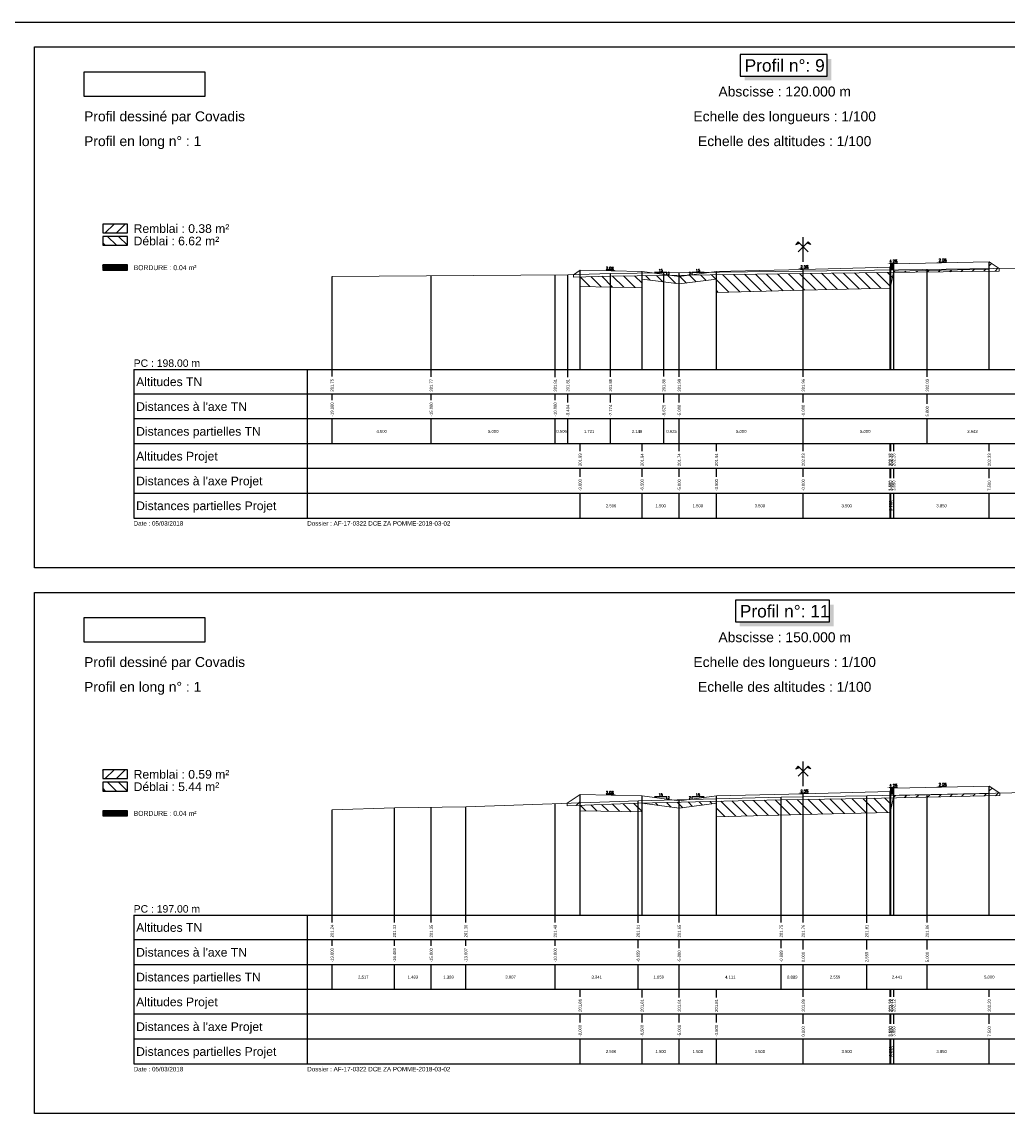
# Model space of a CAD drawing. Extents: x 1616800 to 1632437, y 2248456 to 2251974.
# Tile 362 of 399: x 1622185 to 1622582, y 2250229 to 2250674. Entities that reach past the tile are written whole.
import ezdxf
from ezdxf.enums import TextEntityAlignment as Align

# ---------------------------------------------------------------- set-up
doc = ezdxf.new("R2010")
doc.units = 0
doc.header["$LTSCALE"] = 2
doc.header["$PDMODE"] = 3
doc.header["$PDSIZE"] = 0.2
doc.layers.get('0').update_dxf_attribs({"linetype": 'CONTINUOUS'})
doc.layers.get('Defpoints').update_dxf_attribs({"linetype": 'CONTINUOUS'})
for name, color, linetype in [('Covadis - Logo - Texte noir sur fond blanc', 7, 'CONTINUOUS'), ('X-PAP-PL_PT_1_Basse', 7, 'CONTINUOUS'), ('X-PAP-PL_PT_1_Bordure_T2', 7, 'CONTINUOUS'), ('X-PAP-PL_PT_1_Construction', 7, 'CONTINUOUS'), ('X-PAP-PL_PT_1_CotationsPentes', 7, 'CONTINUOUS'), ('X-PAP-PL_PT_1_FF', 7, 'CONTINUOUS'), ('X-PAP-PL_PT_1_Hachures', 7, 'CONTINUOUS'), ('X-PAP-PL_PT_1_Logo', 7, 'CONTINUOUS'), ('X-PAP-PL_PT_1_MiseEnPage', 7, 'CONTINUOUS'), ('X-PAP-PL_PT_1_Ombrage', 7, 'CONTINUOUS'), ('X-PAP-PL_PT_1_PR', 7, 'CONTINUOUS'), ('X-PAP-PL_PT_1_Rappel', 7, 'CONTINUOUS'), ('X-PAP-PL_PT_1_Talus', 7, 'CONTINUOUS'), ('X-PAP-PL_PT_1_Textes', 7, 'CONTINUOUS'), ('X-PAP-PL_PT_1_TN', 7, 'CONTINUOUS'), ('X-PAP-PL_PT_1_TN décapé', 7, 'CONTINUOUS')]:
    doc.layers.add(name, color=color, linetype=linetype)
doc.styles.add('Arial', font='ARIALN.TTF')
doc.styles.add('ARIAL-GRAS', font='arial.ttf')
doc.styles.add('COVA_COTATION', font='txt.shx')
doc.dimstyles.new('COVA_FLECHE0', dxfattribs={"dimtxt": 1, "dimasz": 1, "dimexe": 1, "dimexo": 0.625, "dimgap": 0.3, "dimtad": 1, "dimdec": 3, "dimzin": 0, "dimdsep": 46, "dimtxsty": 'COVA_COTATION', "dimblk2": 'NONE', "dimsah": 1, "dimcen": 0.09, "dimse1": 1, "dimse2": 1, "dimclrd": 7, "dimclrt": 7, "dimadec": 0, "dimazin": 0, "dimtfac": 1, "dimtdec": 4, "dimtofl": 0, "dimtmove": 2, "dimatfit": 3, "dimfxl": 1, "dimtolj": 1, "dimtzin": 0, "dimarcsym": 0})
picture_1 = doc.add_image_def('image1.jpg', size_in_pixel=(1430, 294))

# ---------------------------------------------------------------- blocks, each defined once
blk = doc.blocks.new('CovPrTrAxe')
blk.add_line((0, 0), (0, 1))
for points in [[(0.2, 0.4), (-0.2, 0.8), (-0.3, 0.7), (-0.15, 0.75)], [(-0.2, 0.4), (0.2, 0.8), (0.3, 0.7), (0.15, 0.75)]]:
    blk.add_lwpolyline(points)
blk = doc.blocks.new('*D398')
at = {"layer": 'Defpoints', "color": 0, "transparency": 16777216}
for p in [(1622420.01, 2250573.78), (1622420.02, 2250574.08), (1622424.04, 2250573.7)]:
    blk.add_point(p, dxfattribs=at)
at = {"layer": 'X-PAP-PL_PT_1_CotationsPentes', "color": 7, "lineweight": -2, "transparency": 16777216}
blk.add_line((1622423.05, 2250574.02), (1622420.02, 2250574.08), dxfattribs=at)
at = {"layer": 'X-PAP-PL_PT_1_CotationsPentes', "color": 7, "transparency": 16777216}
blk.add_solid([(1622423.05, 2250574.19), (1622423.05, 2250573.86), (1622424.05, 2250574)], dxfattribs=at)
at = {"layer": 'X-PAP-PL_PT_1_CotationsPentes', "color": 7, "transparency": 16777216, "insert": (1622421.55, 2250574.85), "char_height": 1, "attachment_point": 5, "rotation": 358.8542, "style": 'COVA_COTATION'}
blk.add_mtext('\\A1;2.0%', dxfattribs=at)
blk = doc.blocks.new('_None')
blk = doc.blocks.new('*D399')
at = {"layer": 'Defpoints', "color": 0, "transparency": 16777216}
for p in [(1622497.43, 2250574.32), (1622501.62, 2250574.72), (1622501.63, 2250574.42)]:
    blk.add_point(p, dxfattribs=at)
at = {"layer": 'X-PAP-PL_PT_1_CotationsPentes', "color": 7, "lineweight": -2, "transparency": 16777216}
blk.add_line((1622498.42, 2250574.64), (1622501.62, 2250574.72), dxfattribs=at)
at = {"layer": 'X-PAP-PL_PT_1_CotationsPentes', "color": 7, "transparency": 16777216}
blk.add_solid([(1622498.42, 2250574.81), (1622498.43, 2250574.47), (1622497.42, 2250574.62)], dxfattribs=at)
at = {"layer": 'X-PAP-PL_PT_1_CotationsPentes', "color": 7, "transparency": 16777216, "insert": (1622500, 2250575.48), "char_height": 1, "attachment_point": 5, "rotation": 1.4321, "style": 'COVA_COTATION'}
blk.add_mtext('\\A1;2.5%', dxfattribs=at)
blk = doc.blocks.new('*D400')
at = {"layer": 'Defpoints', "color": 0, "transparency": 16777216}
for p in [(1622533.33, 2250576.53), (1622537.51, 2250577.01), (1622537.53, 2250576.71)]:
    blk.add_point(p, dxfattribs=at)
at = {"layer": 'X-PAP-PL_PT_1_CotationsPentes', "color": 7, "lineweight": -2, "transparency": 16777216}
blk.add_line((1622534.32, 2250576.87), (1622537.51, 2250577.01), dxfattribs=at)
at = {"layer": 'X-PAP-PL_PT_1_CotationsPentes', "color": 7, "transparency": 16777216}
blk.add_solid([(1622534.31, 2250577.04), (1622534.32, 2250576.71), (1622533.32, 2250576.83)], dxfattribs=at)
at = {"layer": 'X-PAP-PL_PT_1_CotationsPentes', "color": 7, "transparency": 16777216, "insert": (1622535.88, 2250577.74), "char_height": 1, "attachment_point": 5, "rotation": 2.3859, "style": 'COVA_COTATION'}
blk.add_mtext('\\A1;4.2%', dxfattribs=at)
blk = doc.blocks.new('*D401')
at = {"layer": 'Defpoints', "color": 0, "transparency": 16777216}
for p in [(1622553.26, 2250576.99), (1622557.29, 2250577.37), (1622557.29, 2250577.07)]:
    blk.add_point(p, dxfattribs=at)
at = {"layer": 'X-PAP-PL_PT_1_CotationsPentes', "color": 7, "lineweight": -2, "transparency": 16777216}
blk.add_line((1622554.26, 2250577.31), (1622557.29, 2250577.37), dxfattribs=at)
at = {"layer": 'X-PAP-PL_PT_1_CotationsPentes', "color": 7, "transparency": 16777216}
blk.add_solid([(1622554.25, 2250577.47), (1622554.26, 2250577.14), (1622553.26, 2250577.29)], dxfattribs=at)
at = {"layer": 'X-PAP-PL_PT_1_CotationsPentes', "color": 7, "transparency": 16777216, "insert": (1622555.76, 2250578.14), "char_height": 1, "attachment_point": 5, "rotation": 1.1458, "style": 'COVA_COTATION'}
blk.add_mtext('\\A1;2.0%', dxfattribs=at)
blk = doc.blocks.new('*D406')
at = {"layer": 'Defpoints', "color": 0, "transparency": 16777216}
for p in [(1622420.01, 2250362.42), (1622420.02, 2250362.72), (1622424.04, 2250362.34)]:
    blk.add_point(p, dxfattribs=at)
at = {"layer": 'X-PAP-PL_PT_1_CotationsPentes', "color": 7, "lineweight": -2, "transparency": 16777216}
blk.add_line((1622423.05, 2250362.66), (1622420.02, 2250362.72), dxfattribs=at)
at = {"layer": 'X-PAP-PL_PT_1_CotationsPentes', "color": 7, "transparency": 16777216}
blk.add_solid([(1622423.05, 2250362.83), (1622423.05, 2250362.49), (1622424.05, 2250362.64)], dxfattribs=at)
at = {"layer": 'X-PAP-PL_PT_1_CotationsPentes', "color": 7, "transparency": 16777216, "insert": (1622421.55, 2250363.49), "char_height": 1, "attachment_point": 5, "rotation": 358.8542, "style": 'COVA_COTATION'}
blk.add_mtext('\\A1;2.0%', dxfattribs=at)
blk = doc.blocks.new('*D407')
at = {"layer": 'Defpoints', "color": 0, "transparency": 16777216}
for p in [(1622497.43, 2250362.95), (1622501.62, 2250363.36), (1622501.63, 2250363.06)]:
    blk.add_point(p, dxfattribs=at)
at = {"layer": 'X-PAP-PL_PT_1_CotationsPentes', "color": 7, "lineweight": -2, "transparency": 16777216}
blk.add_line((1622498.42, 2250363.28), (1622501.62, 2250363.36), dxfattribs=at)
at = {"layer": 'X-PAP-PL_PT_1_CotationsPentes', "color": 7, "transparency": 16777216}
blk.add_solid([(1622498.42, 2250363.44), (1622498.43, 2250363.11), (1622497.42, 2250363.25)], dxfattribs=at)
at = {"layer": 'X-PAP-PL_PT_1_CotationsPentes', "color": 7, "transparency": 16777216, "insert": (1622500, 2250364.12), "char_height": 1, "attachment_point": 5, "rotation": 1.4321, "style": 'COVA_COTATION'}
blk.add_mtext('\\A1;2.5%', dxfattribs=at)
blk = doc.blocks.new('*D408')
at = {"layer": 'Defpoints', "color": 0, "transparency": 16777216}
for p in [(1622533.33, 2250365.17), (1622537.51, 2250365.64), (1622537.53, 2250365.34)]:
    blk.add_point(p, dxfattribs=at)
at = {"layer": 'X-PAP-PL_PT_1_CotationsPentes', "color": 7, "lineweight": -2, "transparency": 16777216}
blk.add_line((1622534.32, 2250365.51), (1622537.51, 2250365.64), dxfattribs=at)
at = {"layer": 'X-PAP-PL_PT_1_CotationsPentes', "color": 7, "transparency": 16777216}
blk.add_solid([(1622534.31, 2250365.67), (1622534.32, 2250365.34), (1622533.32, 2250365.47)], dxfattribs=at)
at = {"layer": 'X-PAP-PL_PT_1_CotationsPentes', "color": 7, "transparency": 16777216, "insert": (1622535.88, 2250366.37), "char_height": 1, "attachment_point": 5, "rotation": 2.3859, "style": 'COVA_COTATION'}
blk.add_mtext('\\A1;4.2%', dxfattribs=at)
blk = doc.blocks.new('*D409')
at = {"layer": 'Defpoints', "color": 0, "transparency": 16777216}
for p in [(1622553.26, 2250365.62), (1622557.29, 2250366), (1622557.29, 2250365.7)]:
    blk.add_point(p, dxfattribs=at)
at = {"layer": 'X-PAP-PL_PT_1_CotationsPentes', "color": 7, "lineweight": -2, "transparency": 16777216}
blk.add_line((1622554.26, 2250365.94), (1622557.29, 2250366), dxfattribs=at)
at = {"layer": 'X-PAP-PL_PT_1_CotationsPentes', "color": 7, "transparency": 16777216}
blk.add_solid([(1622554.25, 2250366.11), (1622554.26, 2250365.78), (1622553.26, 2250365.92)], dxfattribs=at)
at = {"layer": 'X-PAP-PL_PT_1_CotationsPentes', "color": 7, "transparency": 16777216, "insert": (1622555.76, 2250366.77), "char_height": 1, "attachment_point": 5, "rotation": 1.1458, "style": 'COVA_COTATION'}
blk.add_mtext('\\A1;2.0%', dxfattribs=at)
blk = doc.blocks.new('CovLogo')
at = {"layer": 'Covadis - Logo - Texte noir sur fond blanc'}
image = blk.add_image(picture_1, insert=(0, 0), size_in_units=(4.864, 1), dxfattribs=at)

msp = doc.modelspace()

# ---------------------------------------------------------------- hatches: boundary and pattern name
at = {"layer": 'X-PAP-PL_PT_1_Hachures'}
h = msp.add_hatch(dxfattribs=at)
h.set_pattern_fill('ANSI31', color=1, style=0)
h.set_pattern_definition([(45, (1622227.028, 2250589.071), (-2.2451, 2.2451), [])])
h.paths.add_polyline_path([(1622227.028, 2250589.0711), (1622227.028, 2250592.6475), (1622217.028, 2250592.6475), (1622217.028, 2250589.0711)])
h = msp.add_hatch(dxfattribs=at)
h.set_pattern_fill('ANSI31', color=6, angle=90, style=0)
h.set_pattern_definition([(135, (1622227.028, 2250584.071), (-2.2451, -2.2451), [])])
h.paths.add_polyline_path([(1622227.028, 2250584.0711), (1622227.028, 2250587.6499), (1622217.028, 2250587.6499), (1622217.028, 2250584.0711)])
h = msp.add_hatch(dxfattribs=at)
h.set_pattern_fill('_U', scale=0.2, angle=45.000009, style=0, pattern_type=0)
h.set_pattern_definition([(45, (1622227.028, 2250574.0711), (-0.1414214, 0.1414213), [])])
h.paths.add_polyline_path([(1622227.028, 2250574.0711), (1622227.028, 2250576.1407), (1622217.028, 2250576.1407), (1622217.028, 2250574.0711)])
h = msp.add_hatch(dxfattribs=at)
h.set_pattern_fill('_U', scale=0.2, angle=45.000009, style=0, pattern_type=0)
h.set_pattern_definition([(45.00001, (1622189.528, 2250664.0711), (-0.14142138, 0.14142133), [])])
h.paths.add_polyline_path([(1622534.828, 2250576.5929), (1622534.528, 2250575.2429), (1622534.528, 2250574.1429), (1622536.028, 2250574.1429), (1622536.028, 2250576.6429)])
h = msp.add_hatch(dxfattribs=at)
h.set_pattern_fill('ANSI31', color=1, style=0)
h.set_pattern_definition([(45, (1622535.9226, 2250573.1653), (-2.24506, 2.24506), [])])
h.paths.add_polyline_path([(1622535.9226, 2250573.1653), (1622578.5759, 2250573.7143), (1622578.5759, 2250574.7143), (1622574.528, 2250577.4129), (1622574.528, 2250574.4129), (1622536.028, 2250573.6429)])
h = msp.add_hatch(dxfattribs=at)
h.set_pattern_fill('ANSI31', color=1, style=0)
h.set_pattern_definition([(45, (1622406.8988, 2250572.24), (-2.245, 2.245), [])])
h.paths.add_polyline_path([(1622406.8988, 2250572.2401), (1622406.8988, 2250571.2401), (1622409.528, 2250571.3198), (1622409.528, 2250573.9929)])
h = msp.add_hatch(dxfattribs=at)
h.set_pattern_fill('ANSI31', color=6, angle=90, style=0)
h.set_pattern_definition([(135, (1622409.528, 2250571.3198), (-2.245064, -2.245064), [])])
h.paths.add_polyline_path([(1622409.528, 2250571.3198), (1622421.7921, 2250571.6918), (1622443.2759, 2250571.9727), (1622499.528, 2250572.6968), (1622535.9226, 2250573.1653), (1622534.528, 2250566.8429), (1622499.528, 2250565.9679), (1622464.528, 2250565.0929), (1622464.528, 2250570.4929), (1622449.528, 2250568.4929), (1622434.528, 2250570.4929), (1622434.528, 2250566.9929), (1622409.528, 2250567.4929)])
h = msp.add_hatch(dxfattribs=at)
h.set_pattern_fill('ANSI31', color=1, style=0)
h.set_pattern_definition([(45, (1622227.028, 2250369.071), (-2.2451, 2.2451), [])])
h.paths.add_polyline_path([(1622227.028, 2250369.0711), (1622227.028, 2250372.6451), (1622217.028, 2250372.6451), (1622217.028, 2250369.0711)])
h = msp.add_hatch(dxfattribs=at)
h.set_pattern_fill('ANSI31', color=6, angle=90, style=0)
h.set_pattern_definition([(135, (1622227.028, 2250364.071), (-2.2451, -2.2451), [])])
h.paths.add_polyline_path([(1622227.028, 2250364.0711), (1622227.028, 2250367.6499), (1622217.028, 2250367.6499), (1622217.028, 2250364.0711)])
h = msp.add_hatch(dxfattribs=at)
h.set_pattern_fill('_U', scale=0.2, angle=45.000009, style=0, pattern_type=0)
h.set_pattern_definition([(45.00001, (1622189.528, 2250444.0711), (-0.14142138, 0.14142133), [])])
h.paths.add_polyline_path([(1622534.828, 2250365.229), (1622534.528, 2250363.879), (1622534.528, 2250362.779), (1622536.028, 2250362.779), (1622536.028, 2250365.279)])
h = msp.add_hatch(dxfattribs=at)
h.set_pattern_fill('ANSI31', color=1, style=0)
h.set_pattern_definition([(45, (1622535.8238, 2250361.3533), (-2.24506, 2.24506), [])])
h.paths.add_polyline_path([(1622535.8238, 2250361.3533), (1622578.7463, 2250362.2368), (1622578.7463, 2250363.2368), (1622574.528, 2250366.049), (1622574.528, 2250363.049), (1622536.028, 2250362.279)])
h = msp.add_hatch(dxfattribs=at)
h.set_pattern_fill('ANSI31', color=1, style=0)
h.set_pattern_definition([(45, (1622404.314, 2250359.153), (-2.245, 2.245), [])])
h.paths.add_polyline_path([(1622404.3142, 2250359.1531), (1622404.3142, 2250358.1531), (1622409.528, 2250358.3392), (1622409.528, 2250362.629)])
h = msp.add_hatch(dxfattribs=at)
h.set_pattern_fill('ANSI31', color=6, angle=90, style=0)
h.set_pattern_definition([(135, (1622409.528, 2250358.3392), (-2.245064, -2.245064), [])])
h.paths.add_polyline_path([(1622409.528, 2250358.3392), (1622432.942, 2250359.1749), (1622490.6347, 2250360.554), (1622499.528, 2250360.7033), (1622525.1151, 2250361.1329), (1622535.8238, 2250361.3533), (1622534.528, 2250355.479), (1622499.528, 2250354.604), (1622464.528, 2250353.729), (1622464.528, 2250359.129), (1622449.528, 2250357.129), (1622434.528, 2250359.129), (1622434.528, 2250355.629), (1622409.528, 2250356.129)])
h = msp.add_hatch(dxfattribs=at)
h.set_pattern_fill('_U', scale=0.2, angle=45.000009, style=0, pattern_type=0)
h.set_pattern_definition([(45, (1622227.028, 2250354.0711), (-0.1414214, 0.1414213), [])])
h.paths.add_polyline_path([(1622227.028, 2250354.0711), (1622227.028, 2250356.1407), (1622217.028, 2250356.1407), (1622217.028, 2250354.0711)])

# ---------------------------------------------------------------- linework, layer by layer
at = {"layer": 'X-PAP-PL_PT_1_Basse', "color": 7, "linetype": 'Continuous', "lineweight": 0, "flags": 128}
for points in [[(1622406.8988, 2250572.2401), (1622409.528, 2250573.9929), (1622409.528, 2250567.4929), (1622434.528, 2250566.9929), (1622434.528, 2250570.4929), (1622449.528, 2250568.4929), (1622464.528, 2250570.4929), (1622464.528, 2250565.0929), (1622499.528, 2250565.9679), (1622534.528, 2250566.8429), (1622536.028, 2250573.6429), (1622574.528, 2250574.4129), (1622574.528, 2250577.4129), (1622578.5759, 2250574.7143)], [(1622404.3142, 2250359.1531), (1622409.528, 2250362.629), (1622409.528, 2250356.129), (1622434.528, 2250355.629), (1622434.528, 2250359.129), (1622449.528, 2250357.129), (1622464.528, 2250359.129), (1622464.528, 2250353.729), (1622499.528, 2250354.604), (1622534.528, 2250355.479), (1622536.028, 2250362.279), (1622574.528, 2250363.049), (1622574.528, 2250366.049), (1622578.7463, 2250363.2368)]]:
    msp.add_lwpolyline(points, dxfattribs=at)
at = {"layer": 'X-PAP-PL_PT_1_Bordure_T2', "color": 4, "linetype": 'Continuous', "lineweight": 0, "flags": 128}
for points in [[(1622534.528, 2250575.2429), (1622534.528, 2250574.1429), (1622536.028, 2250574.1429), (1622536.028, 2250576.6429)], [(1622534.528, 2250363.879), (1622534.528, 2250362.779), (1622536.028, 2250362.779), (1622536.028, 2250365.279)]]:
    msp.add_lwpolyline(points, dxfattribs=at)
at = {"layer": 'X-PAP-PL_PT_1_Construction'}
for p, q in [((1622229.528, 2250534.0711), (1622684.528, 2250534.0711)), ((1622229.528, 2250534.0711), (1622229.528, 2250474.0711)), ((1622299.528, 2250534.0711), (1622299.528, 2250474.0711)), ((1622684.528, 2250524.0711), (1622229.528, 2250524.0711)), ((1622684.528, 2250514.0711), (1622229.528, 2250514.0711)), ((1622684.528, 2250504.0711), (1622229.528, 2250504.0711)), ((1622684.528, 2250494.0711), (1622229.528, 2250494.0711)), ((1622684.528, 2250484.0711), (1622229.528, 2250484.0711)), ((1622229.528, 2250474.0711), (1622684.528, 2250474.0711)), ((1622229.528, 2250314.0711), (1622684.528, 2250314.0711)), ((1622229.528, 2250314.0711), (1622229.528, 2250254.0711)), ((1622299.528, 2250314.0711), (1622299.528, 2250254.0711)), ((1622684.528, 2250304.0711), (1622229.528, 2250304.0711)), ((1622684.528, 2250294.0711), (1622229.528, 2250294.0711)), ((1622684.528, 2250284.0711), (1622229.528, 2250284.0711)), ((1622684.528, 2250274.0711), (1622229.528, 2250274.0711)), ((1622684.528, 2250264.0711), (1622229.528, 2250264.0711)), ((1622229.528, 2250254.0711), (1622684.528, 2250254.0711))]:
    msp.add_line(p, q, dxfattribs=at)
at = {"layer": 'X-PAP-PL_PT_1_Construction', "color": 95}
for p, q in [((1622309.528, 2250531.1314), (1622309.528, 2250534.0711)), ((1622349.528, 2250531.1224), (1622349.528, 2250534.0711)), ((1622399.528, 2250530.8907), (1622399.528, 2250534.0711)), ((1622404.5844, 2250530.8907), (1622404.5844, 2250534.0711)), ((1622421.7921, 2250531.1216), (1622421.7921, 2250534.0711)), ((1622443.2759, 2250531.1248), (1622443.2759, 2250534.0711)), ((1622449.528, 2250531.1183), (1622449.528, 2250534.0711)), ((1622499.528, 2250531.1216), (1622499.528, 2250534.0711)), ((1622549.528, 2250531.1224), (1622549.528, 2250534.0711)), ((1622309.528, 2250521.6766), (1622309.528, 2250524.0711)), ((1622349.528, 2250521.6766), (1622349.528, 2250524.0711)), ((1622399.528, 2250521.6766), (1622399.528, 2250524.0711)), ((1622404.5844, 2250520.7434), (1622404.5844, 2250524.0711)), ((1622421.7921, 2250520.7434), (1622421.7921, 2250524.0711)), ((1622443.2759, 2250520.7573), (1622443.2759, 2250524.0711)), ((1622449.528, 2250520.7442), (1622449.528, 2250524.0711)), ((1622499.528, 2250520.7442), (1622499.528, 2250524.0711)), ((1622549.528, 2250520.186), (1622549.528, 2250524.0711)), ((1622309.528, 2250504.0711), (1622309.528, 2250514.0711)), ((1622349.528, 2250504.0711), (1622349.528, 2250514.0711)), ((1622399.528, 2250504.0711), (1622399.528, 2250514.0711)), ((1622404.5844, 2250504.0711), (1622404.5844, 2250514.0711)), ((1622421.7921, 2250504.0711), (1622421.7921, 2250514.0711)), ((1622443.2759, 2250504.0711), (1622443.2759, 2250514.0711)), ((1622449.528, 2250504.0711), (1622449.528, 2250514.0711)), ((1622499.528, 2250504.0711), (1622499.528, 2250514.0711)), ((1622549.528, 2250504.0711), (1622549.528, 2250514.0711)), ((1622309.528, 2250311.1175), (1622309.528, 2250314.0711)), ((1622334.6958, 2250311.1224), (1622334.6958, 2250314.0711)), ((1622349.528, 2250311.1314), (1622349.528, 2250314.0711)), ((1622363.4576, 2250311.1216), (1622363.4576, 2250314.0711)), ((1622399.528, 2250311.1248), (1622399.528, 2250314.0711)), ((1622432.942, 2250310.8907), (1622432.942, 2250314.0711)), ((1622449.528, 2250311.1314), (1622449.528, 2250314.0711)), ((1622490.6347, 2250311.1314), (1622490.6347, 2250314.0711)), ((1622499.528, 2250311.1216), (1622499.528, 2250314.0711)), ((1622525.1151, 2250310.8907), (1622525.1151, 2250314.0711)), ((1622549.528, 2250311.1216), (1622549.528, 2250314.0711)), ((1622309.528, 2250301.6766), (1622309.528, 2250304.0711)), ((1622334.6958, 2250301.6806), (1622334.6958, 2250304.0711)), ((1622349.528, 2250301.6766), (1622349.528, 2250304.0711)), ((1622363.4576, 2250301.6806), (1622363.4576, 2250304.0711)), ((1622399.528, 2250301.6766), (1622399.528, 2250304.0711)), ((1622432.942, 2250300.7508), (1622432.942, 2250304.0711)), ((1622449.528, 2250300.7442), (1622449.528, 2250304.0711)), ((1622490.6347, 2250300.7508), (1622490.6347, 2250304.0711)), ((1622499.528, 2250300.186), (1622499.528, 2250304.0711)), ((1622525.1151, 2250300.1925), (1622525.1151, 2250304.0711)), ((1622549.528, 2250300.186), (1622549.528, 2250304.0711)), ((1622309.528, 2250284.0711), (1622309.528, 2250294.0711)), ((1622334.6958, 2250284.0711), (1622334.6958, 2250294.0711)), ((1622349.528, 2250284.0711), (1622349.528, 2250294.0711)), ((1622363.4576, 2250284.0711), (1622363.4576, 2250294.0711)), ((1622399.528, 2250284.0711), (1622399.528, 2250294.0711)), ((1622432.942, 2250284.0711), (1622432.942, 2250294.0711)), ((1622449.528, 2250284.0711), (1622449.528, 2250294.0711)), ((1622490.6347, 2250284.0711), (1622490.6347, 2250294.0711)), ((1622499.528, 2250284.0711), (1622499.528, 2250294.0711)), ((1622525.1151, 2250284.0711), (1622525.1151, 2250294.0711)), ((1622549.528, 2250284.0711), (1622549.528, 2250294.0711))]:
    msp.add_line(p, q, dxfattribs=at)
at = {"layer": 'X-PAP-PL_PT_1_Construction', "color": 1}
for p, q in [((1622409.528, 2250501.1248), (1622409.528, 2250504.0711)), ((1622434.528, 2250501.1175), (1622434.528, 2250504.0711)), ((1622449.528, 2250501.1175), (1622449.528, 2250504.0711)), ((1622464.528, 2250501.1175), (1622464.528, 2250504.0711)), ((1622499.528, 2250501.1224), (1622499.528, 2250504.0711)), ((1622534.528, 2250501.1101), (1622534.528, 2250504.0711)), ((1622534.828, 2250501.1314), (1622534.828, 2250504.0711)), ((1622536.028, 2250501.1216), (1622536.028, 2250504.0711)), ((1622574.528, 2250501.1224), (1622574.528, 2250504.0711)), ((1622409.528, 2250490.7442), (1622409.528, 2250494.0711)), ((1622434.528, 2250490.7442), (1622434.528, 2250494.0711)), ((1622449.528, 2250490.7442), (1622449.528, 2250494.0711)), ((1622464.528, 2250490.7442), (1622464.528, 2250494.0711)), ((1622499.528, 2250490.7442), (1622499.528, 2250494.0711)), ((1622534.528, 2250490.186), (1622534.528, 2250494.0711)), ((1622534.828, 2250490.186), (1622534.828, 2250494.0711)), ((1622536.028, 2250490.186), (1622536.028, 2250494.0711)), ((1622574.528, 2250490.186), (1622574.528, 2250494.0711)), ((1622409.528, 2250474.0711), (1622409.528, 2250484.0711)), ((1622434.528, 2250474.0711), (1622434.528, 2250484.0711)), ((1622449.528, 2250474.0711), (1622449.528, 2250484.0711)), ((1622464.528, 2250474.0711), (1622464.528, 2250484.0711)), ((1622499.528, 2250474.0711), (1622499.528, 2250484.0711)), ((1622534.528, 2250474.0711), (1622534.528, 2250484.0711)), ((1622534.828, 2250474.0711), (1622534.828, 2250484.0711)), ((1622536.028, 2250474.0711), (1622536.028, 2250484.0711)), ((1622574.528, 2250474.0711), (1622574.528, 2250484.0711)), ((1622409.528, 2250281.1216), (1622409.528, 2250284.0711)), ((1622434.528, 2250280.8907), (1622434.528, 2250284.0711)), ((1622449.528, 2250280.8907), (1622449.528, 2250284.0711)), ((1622464.528, 2250280.8907), (1622464.528, 2250284.0711)), ((1622499.528, 2250281.1248), (1622499.528, 2250284.0711)), ((1622534.528, 2250281.1248), (1622534.528, 2250284.0711)), ((1622534.828, 2250281.1101), (1622534.828, 2250284.0711)), ((1622536.028, 2250281.1101), (1622536.028, 2250284.0711)), ((1622574.528, 2250281.1183), (1622574.528, 2250284.0711)), ((1622409.528, 2250270.7442), (1622409.528, 2250274.0711)), ((1622434.528, 2250270.7442), (1622434.528, 2250274.0711)), ((1622449.528, 2250270.7442), (1622449.528, 2250274.0711)), ((1622464.528, 2250270.7442), (1622464.528, 2250274.0711)), ((1622499.528, 2250270.186), (1622499.528, 2250274.0711)), ((1622534.528, 2250270.186), (1622534.528, 2250274.0711)), ((1622534.828, 2250270.186), (1622534.828, 2250274.0711)), ((1622536.028, 2250270.186), (1622536.028, 2250274.0711)), ((1622574.528, 2250270.186), (1622574.528, 2250274.0711)), ((1622409.528, 2250254.0711), (1622409.528, 2250264.0711)), ((1622434.528, 2250254.0711), (1622434.528, 2250264.0711)), ((1622449.528, 2250254.0711), (1622449.528, 2250264.0711)), ((1622464.528, 2250254.0711), (1622464.528, 2250264.0711)), ((1622499.528, 2250254.0711), (1622499.528, 2250264.0711)), ((1622534.528, 2250254.0711), (1622534.528, 2250264.0711)), ((1622534.828, 2250254.0711), (1622534.828, 2250264.0711)), ((1622536.028, 2250254.0711), (1622536.028, 2250264.0711)), ((1622574.528, 2250254.0711), (1622574.528, 2250264.0711))]:
    msp.add_line(p, q, dxfattribs=at)
at = {"layer": 'X-PAP-PL_PT_1_Construction', "flags": 128}
for points in [[(1622189.528, 2250664.0711), (1622694.528, 2250664.0711), (1622694.528, 2250454.0711), (1622189.528, 2250454.0711)], [(1622189.528, 2250444.0711), (1622694.528, 2250444.0711), (1622694.528, 2250234.0711), (1622189.528, 2250234.0711)]]:
    msp.add_lwpolyline(points, close=True, dxfattribs=at)
for points in [[(1622227.028, 2250589.0711), (1622227.028, 2250592.6475), (1622217.028, 2250592.6475), (1622217.028, 2250589.0711), (1622227.028, 2250589.0711)], [(1622227.028, 2250584.0711), (1622227.028, 2250587.6499), (1622217.028, 2250587.6499), (1622217.028, 2250584.0711), (1622227.028, 2250584.0711)], [(1622227.028, 2250574.0711), (1622227.028, 2250576.1407), (1622217.028, 2250576.1407), (1622217.028, 2250574.0711), (1622227.028, 2250574.0711)], [(1622227.028, 2250369.0711), (1622227.028, 2250372.6451), (1622217.028, 2250372.6451), (1622217.028, 2250369.0711), (1622227.028, 2250369.0711)], [(1622227.028, 2250364.0711), (1622227.028, 2250367.6499), (1622217.028, 2250367.6499), (1622217.028, 2250364.0711), (1622227.028, 2250364.0711)], [(1622227.028, 2250354.0711), (1622227.028, 2250356.1407), (1622217.028, 2250356.1407), (1622217.028, 2250354.0711), (1622227.028, 2250354.0711)]]:
    msp.add_lwpolyline(points, dxfattribs=at)
at = {"layer": 'X-PAP-PL_PT_1_CotationsPentes', "color": 7}
for p, q in [((1622444.528, 2250573.1289), (1622439.528, 2250573.1289)), ((1622444.528, 2250572.4622), (1622444.528, 2250573.1289)), ((1622459.528, 2250573.1289), (1622454.528, 2250573.1289)), ((1622454.528, 2250573.1289), (1622454.528, 2250572.4622)), ((1622444.528, 2250361.765), (1622439.528, 2250361.765)), ((1622444.528, 2250361.0983), (1622444.528, 2250361.765)), ((1622459.528, 2250361.765), (1622454.528, 2250361.765)), ((1622454.528, 2250361.765), (1622454.528, 2250361.0983))]:
    msp.add_line(p, q, dxfattribs=at)
at = {"layer": 'X-PAP-PL_PT_1_FF', "color": 7, "linetype": 'Continuous', "lineweight": 0, "flags": 128}
for points in [[(1622409.528, 2250573.9929), (1622409.528, 2250567.4929), (1622434.528, 2250566.9929), (1622434.528, 2250570.4929), (1622449.528, 2250568.4929), (1622464.528, 2250570.4929), (1622464.528, 2250565.0929), (1622499.528, 2250565.9679), (1622534.528, 2250566.8429), (1622536.028, 2250573.6429), (1622574.528, 2250574.4129), (1622574.528, 2250577.4129)], [(1622409.528, 2250362.629), (1622409.528, 2250356.129), (1622434.528, 2250355.629), (1622434.528, 2250359.129), (1622449.528, 2250357.129), (1622464.528, 2250359.129), (1622464.528, 2250353.729), (1622499.528, 2250354.604), (1622534.528, 2250355.479), (1622536.028, 2250362.279), (1622574.528, 2250363.049), (1622574.528, 2250366.049)]]:
    msp.add_lwpolyline(points, dxfattribs=at)
at = {"layer": 'X-PAP-PL_PT_1_MiseEnPage', "flags": 128}
msp.add_lwpolyline([(1621664.528, 2250674.0711), (1622852.528, 2250674.0711), (1622852.528, 2249834.0711), (1621664.528, 2249834.0711)], close=True, dxfattribs=at)
at = {"layer": 'X-PAP-PL_PT_1_Ombrage', "flags": 128}
for points in [[(1622474.1108, 2250652.3033), (1622509.0993, 2250652.3033), (1622509.0993, 2250661.0094), (1622474.1108, 2250661.0094), (1622474.1108, 2250652.3033)], [(1622472.1685, 2250432.3033), (1622510.0662, 2250432.3033), (1622510.0662, 2250441.006), (1622472.1685, 2250441.006), (1622472.1685, 2250432.3033)]]:
    msp.add_lwpolyline(points, dxfattribs=at)
at = {"layer": 'X-PAP-PL_PT_1_Ombrage', "color": 7}
for points in [[(1622509.0993, 2250652.3033), (1622509.0993, 2250659.2416), (1622510.8671, 2250650.5356), (1622510.8671, 2250659.2416)], [(1622475.8786, 2250652.3033), (1622509.0993, 2250652.3033), (1622475.8786, 2250650.5356), (1622510.8671, 2250650.5356)], [(1622510.0662, 2250432.3033), (1622510.0662, 2250439.2382), (1622511.834, 2250430.5356), (1622511.834, 2250439.2382)], [(1622473.9362, 2250432.3033), (1622510.0662, 2250432.3033), (1622473.9362, 2250430.5356), (1622511.834, 2250430.5356)]]:
    msp.add_solid(points, dxfattribs=at)
at = {"layer": 'X-PAP-PL_PT_1_PR', "color": 7, "linetype": 'Continuous', "lineweight": 0, "flags": 128}
for points in [[(1622409.528, 2250573.9929), (1622434.528, 2250573.4929), (1622449.528, 2250571.4929), (1622464.528, 2250573.4929), (1622499.528, 2250574.3679), (1622534.528, 2250575.2429), (1622534.828, 2250576.5929), (1622536.028, 2250576.6429), (1622574.528, 2250577.4129)], [(1622409.528, 2250362.629), (1622434.528, 2250362.129), (1622449.528, 2250360.129), (1622464.528, 2250362.129), (1622499.528, 2250363.004), (1622534.528, 2250363.879), (1622534.828, 2250365.229), (1622536.028, 2250365.279), (1622574.528, 2250366.049)]]:
    msp.add_lwpolyline(points, dxfattribs=at)
at = {"layer": 'X-PAP-PL_PT_1_Rappel', "color": 1, "linetype": 'Continuous'}
for p, q in [((1622499.528, 2250534.0711), (1622499.528, 2250574.3679)), ((1622534.528, 2250534.0711), (1622534.528, 2250575.2429)), ((1622534.828, 2250534.0711), (1622534.828, 2250576.5929)), ((1622536.028, 2250534.0711), (1622536.028, 2250576.6429)), ((1622574.528, 2250534.0711), (1622574.528, 2250577.4129)), ((1622409.528, 2250534.0711), (1622409.528, 2250573.9929)), ((1622434.528, 2250534.0711), (1622434.528, 2250573.4929)), ((1622449.528, 2250534.0711), (1622449.528, 2250571.4929)), ((1622464.528, 2250534.0711), (1622464.528, 2250573.4929)), ((1622534.828, 2250314.0711), (1622534.828, 2250365.229)), ((1622536.028, 2250314.0711), (1622536.028, 2250365.279)), ((1622574.528, 2250314.0711), (1622574.528, 2250366.049)), ((1622409.528, 2250314.0711), (1622409.528, 2250362.629)), ((1622434.528, 2250314.0711), (1622434.528, 2250362.129)), ((1622464.528, 2250314.0711), (1622464.528, 2250362.129)), ((1622499.528, 2250314.0711), (1622499.528, 2250363.004)), ((1622534.528, 2250314.0711), (1622534.528, 2250363.879)), ((1622449.528, 2250314.0711), (1622449.528, 2250360.129))]:
    msp.add_line(p, q, dxfattribs=at)
at = {"layer": 'X-PAP-PL_PT_1_Rappel', "color": 95, "linetype": 'Continuous'}
for p, q in [((1622549.528, 2250534.0711), (1622549.528, 2250574.3404)), ((1622309.528, 2250534.0711), (1622309.528, 2250571.5625)), ((1622349.528, 2250534.0711), (1622349.528, 2250571.8181)), ((1622399.528, 2250534.0711), (1622399.528, 2250572.1376)), ((1622404.5844, 2250534.0711), (1622404.5844, 2250572.1699)), ((1622421.7921, 2250534.0711), (1622421.7921, 2250572.6918)), ((1622443.2759, 2250534.0711), (1622443.2759, 2250572.9727)), ((1622449.528, 2250534.0711), (1622449.528, 2250573.0532)), ((1622499.528, 2250534.0711), (1622499.528, 2250573.6968)), ((1622499.528, 2250534.0711), (1622499.528, 2250573.6968)), ((1622449.528, 2250314.0711), (1622449.528, 2250360.5714)), ((1622490.6347, 2250314.0711), (1622490.6347, 2250361.554)), ((1622499.528, 2250314.0711), (1622499.528, 2250361.7033)), ((1622499.528, 2250314.0711), (1622499.528, 2250361.7033)), ((1622525.1151, 2250314.0711), (1622525.1151, 2250362.1329)), ((1622549.528, 2250314.0711), (1622549.528, 2250362.6354)), ((1622309.528, 2250314.0711), (1622309.528, 2250356.4326)), ((1622334.6958, 2250314.0711), (1622334.6958, 2250357.3698)), ((1622349.528, 2250314.0711), (1622349.528, 2250357.5374)), ((1622363.4576, 2250314.0711), (1622363.4576, 2250357.6948)), ((1622399.528, 2250314.0711), (1622399.528, 2250358.9823)), ((1622432.942, 2250314.0711), (1622432.942, 2250360.1749))]:
    msp.add_line(p, q, dxfattribs=at)
at = {"layer": 'X-PAP-PL_PT_1_Talus', "color": 7, "linetype": 'Continuous', "lineweight": 0, "flags": 128}
for points in [[(1622574.528, 2250577.4129), (1622578.5759, 2250574.7143)], [(1622406.8988, 2250572.2401), (1622409.528, 2250573.9929)], [(1622574.528, 2250366.049), (1622578.7463, 2250363.2368)], [(1622404.3142, 2250359.1531), (1622409.528, 2250362.629)]]:
    msp.add_lwpolyline(points, dxfattribs=at)
at = {"layer": 'X-PAP-PL_PT_1_TN', "color": 95, "linetype": 'Continuous', "lineweight": 0, "flags": 128}
for points in [[(1622309.528, 2250571.5625), (1622404.5844, 2250572.1699), (1622421.7921, 2250572.6918), (1622443.2759, 2250572.9727), (1622499.528, 2250573.6968), (1622499.528, 2250573.6968), (1622585.9627, 2250574.8094), (1622604.0831, 2250574.494), (1622674.528, 2250575.6065)], [(1622309.528, 2250356.4326), (1622334.6958, 2250357.3698), (1622363.4576, 2250357.6948), (1622432.942, 2250360.1749), (1622490.6347, 2250361.554), (1622499.528, 2250361.7033), (1622499.528, 2250361.7033), (1622525.1151, 2250362.1329), (1622674.528, 2250365.2082)]]:
    msp.add_lwpolyline(points, dxfattribs=at)
at = {"layer": 'X-PAP-PL_PT_1_TN décapé', "color": 9, "linetype": 'Continuous', "lineweight": 0, "flags": 128}
for points in [[(1622406.8988, 2250572.2401), (1622406.8988, 2250571.2401), (1622421.7921, 2250571.6918), (1622443.2759, 2250571.9727), (1622499.528, 2250572.6968), (1622499.528, 2250572.6968), (1622578.5759, 2250573.7143), (1622578.5759, 2250574.7143)], [(1622404.3142, 2250359.1531), (1622404.3142, 2250358.1531), (1622432.942, 2250359.1749), (1622490.6347, 2250360.554), (1622499.528, 2250360.7033), (1622499.528, 2250360.7033), (1622525.1151, 2250361.1329), (1622578.7463, 2250362.2368), (1622578.7463, 2250363.2368)]]:
    msp.add_lwpolyline(points, dxfattribs=at)

# ---------------------------------------------------------------- block references
at = {"layer": 'X-PAP-PL_PT_1_Construction', "xscale": 10, "yscale": 10}
for p in [(1622499.528, 2250577.4129), (1622499.528, 2250366.049)]:
    msp.add_blockref('CovPrTrAxe', p, dxfattribs=at)
at = {"layer": 'X-PAP-PL_PT_1_Logo', "xscale": 10, "yscale": 10}
for p in [(1622209.528, 2250644.0711), (1622209.528, 2250424.0711)]:
    msp.add_blockref('CovLogo', p, dxfattribs=at)

# ---------------------------------------------------------------- texts
at = {"layer": 'X-PAP-PL_PT_1_CotationsPentes', "color": 7, "style": 'COVA_COTATION'}
for p in [(1622442.028, 2250573.4289), (1622457.028, 2250573.4289), (1622442.028, 2250362.065), (1622457.028, 2250362.065)]:
    msp.add_text('15', height=1, dxfattribs=at).set_placement(p, align=Align.CENTER)
for p in [(1622444.828, 2250572.7956), (1622444.828, 2250361.4317)]:
    msp.add_text('2', height=1, dxfattribs=at).set_placement(p, align=Align.MIDDLE_LEFT)
for p in [(1622454.228, 2250572.7956), (1622454.228, 2250361.4317)]:
    msp.add_text('2', height=1, dxfattribs=at).set_placement(p, align=Align.MIDDLE_RIGHT)
at = {"layer": 'X-PAP-PL_PT_1_Textes', "color": 7, "style": 'ARIAL-GRAS'}
for s, height, p in [('Profil n°: 9', 5, (1622492.028, 2250654.0711)), ('Abscisse : 120.000 m', 4, (1622492.028, 2250644.0711)), ('Echelle des longueurs : 1/100', 4, (1622492.028, 2250634.0711)), ('Echelle des altitudes : 1/100', 4, (1622492.028, 2250624.0711)), ('Profil n°: 11', 5, (1622492.028, 2250434.0711)), ('Abscisse : 150.000 m', 4, (1622492.028, 2250424.0711)), ('Echelle des longueurs : 1/100', 4, (1622492.028, 2250414.0711)), ('Echelle des altitudes : 1/100', 4, (1622492.028, 2250404.0711))]:
    msp.add_text(s, height=height, dxfattribs=at).set_placement(p, align=Align.CENTER)
at = {"layer": 'X-PAP-PL_PT_1_Textes', "color": 7}
for s, height, style, p in [('Profil dessiné par Covadis', 4, 'ARIAL-GRAS', (1622209.528, 2250634.0711)), ('Profil en long n° : 1', 4, 'ARIAL-GRAS', (1622209.528, 2250624.0711)), ('Remblai : 0.38 m²', 3.5, 'ARIAL-GRAS', (1622229.528, 2250589.0711)), ('Déblai : 6.62 m²', 3.5, 'ARIAL-GRAS', (1622229.528, 2250584.0711)), ('BORDURE : 0.04 m²', 2, 'Arial', (1622229.528, 2250574.0711)), ('PC : 198.00 m', 3, 'ARIAL-GRAS', (1622229.528, 2250535.0711)), ('Date : 05/03/2018', 1.8, 'ARIAL-GRAS', (1622229.528, 2250471.0711)), ('Dossier : AF-17-0322 DCE ZA POMME-2018-03-02', 1.8, 'ARIAL-GRAS', (1622299.528, 2250471.0711)), ('Profil dessiné par Covadis', 4, 'ARIAL-GRAS', (1622209.528, 2250414.0711)), ('Profil en long n° : 1', 4, 'ARIAL-GRAS', (1622209.528, 2250404.0711)), ('Remblai : 0.59 m²', 3.5, 'ARIAL-GRAS', (1622229.528, 2250369.0711)), ('Déblai : 5.44 m²', 3.5, 'ARIAL-GRAS', (1622229.528, 2250364.0711)), ('BORDURE : 0.04 m²', 2, 'Arial', (1622229.528, 2250354.0711)), ('PC : 197.00 m', 3, 'ARIAL-GRAS', (1622229.528, 2250315.0711)), ('Date : 05/03/2018', 1.8, 'ARIAL-GRAS', (1622229.528, 2250251.0711)), ('Dossier : AF-17-0322 DCE ZA POMME-2018-03-02', 1.8, 'ARIAL-GRAS', (1622299.528, 2250251.0711))]:
    msp.add_text(s, height=height, dxfattribs=dict(at, style=style)).set_placement(p)
at = {"layer": 'X-PAP-PL_PT_1_Textes', "color": 95, "style": 'ARIAL-GRAS'}
for s, p in [('Altitudes TN', (1622230.528, 2250527.3211)), ("Distances à l'axe TN", (1622230.528, 2250517.3211)), ('Distances partielles TN', (1622230.528, 2250507.3211)), ('Altitudes TN', (1622230.528, 2250307.3211)), ("Distances à l'axe TN", (1622230.528, 2250297.3211)), ('Distances partielles TN', (1622230.528, 2250287.3211))]:
    msp.add_text(s, height=3.5, dxfattribs=at).set_placement(p)
at = {"layer": 'X-PAP-PL_PT_1_Textes', "color": 7, "style": 'ARIAL-GRAS'}
for s, p in [('201.75', (1622309.528, 2250525.0711)), ('201.77', (1622349.528, 2250525.0711)), ('201.81', (1622399.528, 2250525.0711)), ('201.81', (1622404.5844, 2250525.0711)), ('201.86', (1622421.7921, 2250525.0711)), ('201.89', (1622443.2759, 2250525.0711)), ('201.90', (1622449.528, 2250525.0711)), ('201.96', (1622499.528, 2250525.0711)), ('202.03', (1622549.528, 2250525.0711)), ('-19.000', (1622309.528, 2250515.0711)), ('-15.000', (1622349.528, 2250515.0711)), ('-10.000', (1622399.528, 2250515.0711)), ('-9.494', (1622404.5844, 2250515.0711)), ('-7.774', (1622421.7921, 2250515.0711)), ('-5.625', (1622443.2759, 2250515.0711)), ('-5.000', (1622449.528, 2250515.0711)), ('-0.000', (1622499.528, 2250515.0711)), ('5.000', (1622549.528, 2250515.0711)), ('201.99', (1622409.528, 2250495.0711)), ('201.94', (1622434.528, 2250495.0711)), ('201.74', (1622449.528, 2250495.0711)), ('201.94', (1622464.528, 2250495.0711)), ('202.03', (1622499.528, 2250495.0711)), ('202.12', (1622534.528, 2250495.0711)), ('202.25', (1622534.828, 2250495.0711)), ('202.26', (1622536.028, 2250495.0711)), ('202.33', (1622574.528, 2250495.0711)), ('-9.000', (1622409.528, 2250485.0711)), ('-6.500', (1622434.528, 2250485.0711)), ('-5.000', (1622449.528, 2250485.0711)), ('-3.500', (1622464.528, 2250485.0711)), ('-0.000', (1622499.528, 2250485.0711)), ('3.500', (1622534.528, 2250485.0711)), ('3.530', (1622534.828, 2250485.0711)), ('3.650', (1622536.028, 2250485.0711)), ('7.500', (1622574.528, 2250485.0711)), ('201.24', (1622309.528, 2250305.0711)), ('201.33', (1622334.6958, 2250305.0711)), ('201.35', (1622349.528, 2250305.0711)), ('201.36', (1622363.4576, 2250305.0711)), ('201.49', (1622399.528, 2250305.0711)), ('201.61', (1622432.942, 2250305.0711)), ('201.65', (1622449.528, 2250305.0711)), ('201.75', (1622490.6347, 2250305.0711)), ('201.76', (1622499.528, 2250305.0711)), ('201.81', (1622525.1151, 2250305.0711)), ('201.86', (1622549.528, 2250305.0711)), ('-19.000', (1622309.528, 2250295.0711)), ('-16.483', (1622334.6958, 2250295.0711)), ('-15.000', (1622349.528, 2250295.0711)), ('-13.607', (1622363.4576, 2250295.0711)), ('-10.000', (1622399.528, 2250295.0711)), ('-6.659', (1622432.942, 2250295.0711)), ('-5.000', (1622449.528, 2250295.0711)), ('-0.889', (1622490.6347, 2250295.0711)), ('0.000', (1622499.528, 2250295.0711)), ('2.559', (1622525.1151, 2250295.0711)), ('5.000', (1622549.528, 2250295.0711)), ('201.86', (1622409.528, 2250275.0711)), ('201.81', (1622434.528, 2250275.0711)), ('201.61', (1622449.528, 2250275.0711)), ('201.81', (1622464.528, 2250275.0711)), ('201.89', (1622499.528, 2250275.0711)), ('201.98', (1622534.528, 2250275.0711)), ('202.12', (1622534.828, 2250275.0711)), ('202.12', (1622536.028, 2250275.0711)), ('202.20', (1622574.528, 2250275.0711)), ('-9.000', (1622409.528, 2250265.0711)), ('-6.500', (1622434.528, 2250265.0711)), ('-5.000', (1622449.528, 2250265.0711)), ('-3.500', (1622464.528, 2250265.0711)), ('0.000', (1622499.528, 2250265.0711)), ('3.500', (1622534.528, 2250265.0711)), ('3.530', (1622534.828, 2250265.0711)), ('3.650', (1622536.028, 2250265.0711)), ('7.500', (1622574.528, 2250265.0711))]:
    msp.add_text(s, height=1.2, rotation=90, dxfattribs=at).set_placement(p, align=Align.MIDDLE_LEFT)
for s, p in [('4.000', (1622329.528, 2250509.0711)), ('5.000', (1622374.528, 2250509.0711)), ('0.506', (1622402.0562, 2250509.0711)), ('1.721', (1622413.1882, 2250509.0711)), ('2.148', (1622432.534, 2250509.0711)), ('0.625', (1622446.4019, 2250509.0711)), ('5.000', (1622474.528, 2250509.0711)), ('5.000', (1622524.528, 2250509.0711)), ('3.643', (1622567.7453, 2250509.0711)), ('2.500', (1622422.028, 2250479.0711)), ('1.500', (1622442.028, 2250479.0711)), ('1.500', (1622457.028, 2250479.0711)), ('3.500', (1622482.028, 2250479.0711)), ('3.500', (1622517.028, 2250479.0711)), ('3.850', (1622555.278, 2250479.0711)), ('2.517', (1622322.1119, 2250289.0711)), ('1.483', (1622342.1119, 2250289.0711)), ('1.393', (1622356.4928, 2250289.0711)), ('3.607', (1622381.4928, 2250289.0711)), ('3.341', (1622416.235, 2250289.0711)), ('1.659', (1622441.235, 2250289.0711)), ('4.111', (1622470.0813, 2250289.0711)), ('0.889', (1622495.0813, 2250289.0711)), ('2.559', (1622512.3216, 2250289.0711)), ('2.441', (1622537.3216, 2250289.0711)), ('5.000', (1622574.528, 2250289.0711)), ('2.500', (1622422.028, 2250259.0711)), ('1.500', (1622442.028, 2250259.0711)), ('1.500', (1622457.028, 2250259.0711)), ('3.500', (1622482.028, 2250259.0711)), ('3.500', (1622517.028, 2250259.0711)), ('3.850', (1622555.278, 2250259.0711))]:
    msp.add_text(s, height=1.2, dxfattribs=at).set_placement(p, align=Align.MIDDLE_CENTER)
at = {"layer": 'X-PAP-PL_PT_1_Textes', "color": 1, "style": 'ARIAL-GRAS'}
for s, p in [('Altitudes Projet', (1622230.528, 2250497.3211)), ("Distances à l'axe Projet", (1622230.528, 2250487.3211)), ('Distances partielles Projet', (1622230.528, 2250477.3211)), ('Altitudes Projet', (1622230.528, 2250277.3211)), ("Distances à l'axe Projet", (1622230.528, 2250267.3211)), ('Distances partielles Projet', (1622230.528, 2250257.3211))]:
    msp.add_text(s, height=3.5, dxfattribs=at).set_placement(p)
at = {"layer": 'X-PAP-PL_PT_1_Textes', "color": 7, "style": 'ARIAL-GRAS'}
for s, p in [('0.030', (1622534.678, 2250479.0711)), ('0.120', (1622535.428, 2250479.0711)), ('0.030', (1622534.678, 2250259.0711)), ('0.120', (1622535.428, 2250259.0711))]:
    msp.add_text(s, height=1.2, rotation=90, dxfattribs=at).set_placement(p, align=Align.MIDDLE_CENTER)

# ---------------------------------------------------------------- dimensions: what is measured, and where the dimension line sits
at = {"layer": 'X-PAP-PL_PT_1_CotationsPentes'}
for p1, p2, distance, text, picture, middle in [((1622553.2617, 2250576.9876), (1622557.2943, 2250577.0682), 0.3, '2.0%', '*D401', (1622555.7559, 2250578.1377)), ((1622424.0443, 2250573.7026), (1622420.0117, 2250573.7832), -0.3, '2.0%', '*D398', (1622421.5501, 2250574.8527)), ((1622497.4286, 2250574.3154), (1622501.6273, 2250574.4204), 0.3, '2.5%', '*D399', (1622500.0003, 2250575.4801)), ((1622533.3298, 2250576.5305), (1622537.5262, 2250576.7053), 0.3, '4.2%', '*D400', (1622535.8818, 2250577.7378)), ((1622533.3298, 2250365.1666), (1622537.5262, 2250365.3414), 0.3, '4.2%', '*D408', (1622535.8818, 2250366.3739)), ((1622553.2617, 2250365.6237), (1622557.2943, 2250365.7043), 0.3, '2.0%', '*D409', (1622555.7559, 2250366.7738)), ((1622424.0443, 2250362.3387), (1622420.0117, 2250362.4193), -0.3, '2.0%', '*D406', (1622421.5501, 2250363.4888)), ((1622497.4286, 2250362.9515), (1622501.6273, 2250363.0565), 0.3, '2.5%', '*D407', (1622500.0003, 2250364.1162))]:
    dim = msp.add_aligned_dim(p1=p1, p2=p2, distance=distance, text=text, dimstyle='COVA_FLECHE0', dxfattribs=at)
    dim.commit()
    dim.dimension.update_dxf_attribs({"geometry": picture, "text_midpoint": middle})

doc.saveas('drawing.dxf')
